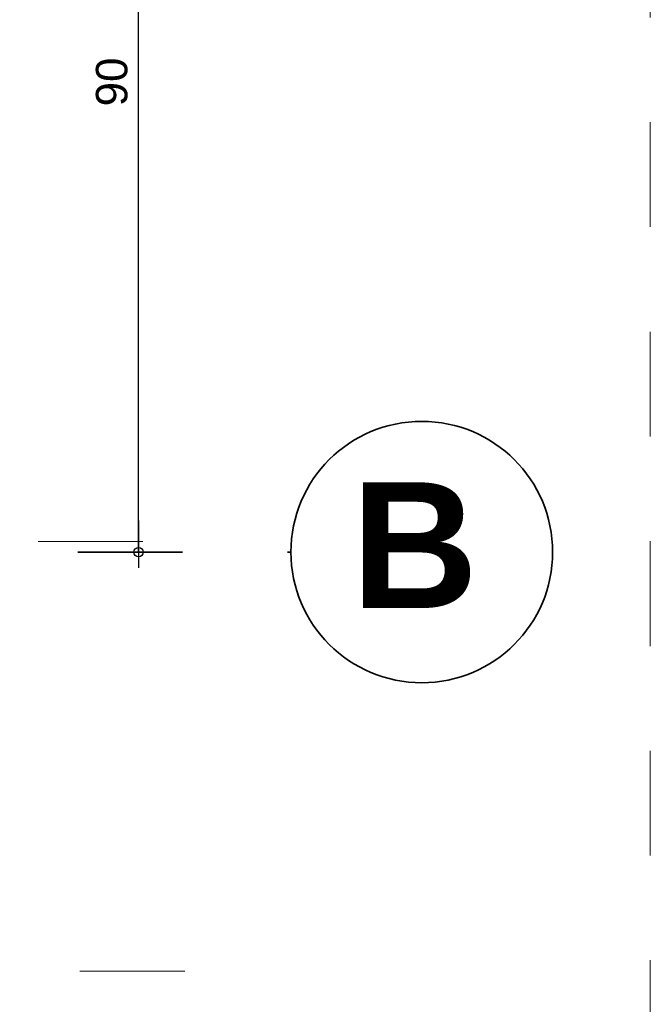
# Model space of a CAD drawing. Header units: metres. Extents: x 1316.5 to 1415.3, y -94.1 to -52.
# Tile 634 of 656: x 1414.666 to 1415.268, y -73.768 to -72.828. Entities that reach past the tile are written whole.
import ezdxf

# ---------------------------------------------------------------- set-up
doc = ezdxf.new("R2010")
doc.units = ezdxf.units.M
doc.header["$PDMODE"] = 65
for name, pattern in [('AUSGEZOGEN', [0]), ('PUNKT2_S9', [0.0015, 0, -0.0015]), ('STRICHLINIE_S4', [0.008, 0.006, -0.002]), ('STRICHPUNKT2_S5', [0.1, 0.07, -0.01, 0.01, -0.01])]:
    doc.linetypes.add(name, pattern=pattern)
for name, color, linetype, lineweight in [('XR$3$Achsen', 4, 'AUSGEZOGEN', 13), ('XR$3$Maßlinie 1_50', 7, 'AUSGEZOGEN', 25), ('XR$3$Wand Mauerwerk tr_1', 42, 'AUSGEZOGEN', 18)]:
    doc.layers.add(name, color=color, linetype=linetype, lineweight=lineweight)
doc.styles.add('ARIAL', font='arial.ttf')
doc.dimstyles.new('DIMSTYLE_25', dxfattribs={"dimtxt": 0.03, "dimasz": 0.03, "dimexe": 0, "dimexo": 1e-06, "dimgap": 0.015, "dimtad": 2, "dimdec": 0, "dimlfac": 100, "dimrnd": 0.5, "dimzin": 12, "dimdsep": 46, "dimtxsty": 'ARIAL', "dimblk1": 'ALL_ML_KREIS', "dimblk2": 'ALL_ML_KREIS', "dimsah": 1, "dimcen": 0, "dimse1": 1, "dimse2": 1, "dimclrd": 7, "dimclre": 7, "dimclrt": 7, "dimadec": 0, "dimazin": 0, "dimtfac": 1, "dimtdec": 0, "dimtix": 1, "dimtmove": 2, "dimatfit": 3, "dimfxl": 0, "dimtzin": 0, "dimlwd": 0, "dimlwe": 25, "dimarcsym": 0})

# ---------------------------------------------------------------- blocks, each defined once
blk = doc.blocks.new('ALL_ML_KREIS')
at = {"color": 0, "linetype": 'ByBlock', "lineweight": -2}
for p, q in [((0, -0.5), (0, 0.5)), ((-1, 0), (0.5, 0))]:
    blk.add_line(p, q, dxfattribs=at)
blk.add_circle((0, 0), 0.15, dxfattribs=at)
blk = doc.blocks.new('*D263')
at = {"layer": 'DEFPOINTS', "color": 7, "linetype": 'AUSGEZOGEN', "lineweight": 25, "transparency": 33554687}
for p in [(1414.28377, -72.43637), (1414.28377, -73.33637), (1414.77965, -73.33637)]:
    blk.add_point(p, dxfattribs=at)
at = {"layer": 'XR$3$Maßlinie 1_50', "color": 7, "linetype": 'AUSGEZOGEN', "lineweight": -2, "transparency": 33554687}
blk.add_line((1414.77965, -73.33637), (1414.77965, -72.43637), dxfattribs=at)
at = {"layer": 'XR$3$Maßlinie 1_50', "color": 7, "linetype": 'AUSGEZOGEN', "lineweight": 25, "transparency": 33554687, "xscale": 0.03, "yscale": 0.03, "zscale": 0.03}
for p, rotation in [((1414.77965, -72.43637), 90), ((1414.77965, -73.33637), 270)]:
    blk.add_blockref('ALL_ML_KREIS', p, dxfattribs=dict(at, rotation=rotation))
at = {"layer": 'XR$3$Maßlinie 1_50', "color": 7, "linetype": 'AUSGEZOGEN', "lineweight": 25, "transparency": 33554687, "insert": (1414.75414, -72.88767), "char_height": 0.03, "width": 0.06, "attachment_point": 5, "rotation": 90, "style": 'ARIAL'}
blk.add_mtext('\\A1;{90}', dxfattribs=at)

msp = doc.modelspace()

# ---------------------------------------------------------------- linework, layer by layer
at = {"layer": 'XR$3$Achsen', "color": 4, "linetype": 'STRICHPUNKT2_S5', "lineweight": 35, "transparency": 33554687}
msp.add_line((1410.12163, -73.33637), (1414.92492, -73.33637), dxfattribs=at)
at = {"layer": 'XR$3$Achsen', "color": 4, "linetype": 'AUSGEZOGEN', "lineweight": 35, "transparency": 33554687}
msp.add_circle((1415.04966, -73.33637), 0.12474, dxfattribs=at)
at = {"layer": 'XR$3$Wand Mauerwerk tr_1', "color": 7, "linetype": 'STRICHLINIE_S4', "lineweight": 18, "transparency": 33554687}
msp.add_line((1415.26751, -77.42603), (1415.26751, -71.93659), dxfattribs=at)
at = {"layer": 'XR$3$Wand Mauerwerk tr_1', "color": 52, "linetype": 'PUNKT2_S9', "lineweight": 13, "transparency": 33554687}
for p, q in [((1414.28377, -73.32637), (1414.84777, -73.32637)), ((1413.72377, -73.73637), (1414.84777, -73.73637))]:
    msp.add_line(p, q, dxfattribs=at)

# ---------------------------------------------------------------- texts
at = {"layer": 'XR$3$Achsen', "color": 4, "linetype": 'AUSGEZOGEN', "lineweight": 35, "transparency": 33554687, "insert": (1414.98233, -73.38976), "char_height": 0.12, "width": 0.186482, "attachment_point": 7, "style": 'ARIAL'}
msp.add_mtext('\\A1;{\\fArial|i0|b1;\\H0.120000;\\W1.000000;\\C4;B}\\P', dxfattribs=at)

# ---------------------------------------------------------------- dimensions: what is measured, and where the dimension line sits
at = {"layer": 'XR$3$Maßlinie 1_50', "color": 7, "linetype": 'AUSGEZOGEN', "lineweight": 25, "transparency": 33554687}
dim = msp.add_linear_dim(base=(1414.77965, -72.43637), p1=(1414.28377, -73.33637), p2=(1414.28377, -72.43637), angle=90, dimstyle='DIMSTYLE_25', override={"dimpost": '<>', "dimclrd": 7, "dimclre": 7, "dimclrt": 7, "dimlwd": 0, "dimlwe": 25}, dxfattribs=at)
dim.commit()
dim.dimension.update_dxf_attribs({"geometry": '*D263', "text_midpoint": (1414.75414, -72.88767), "dimtype": 160})

doc.saveas('drawing.dxf')
